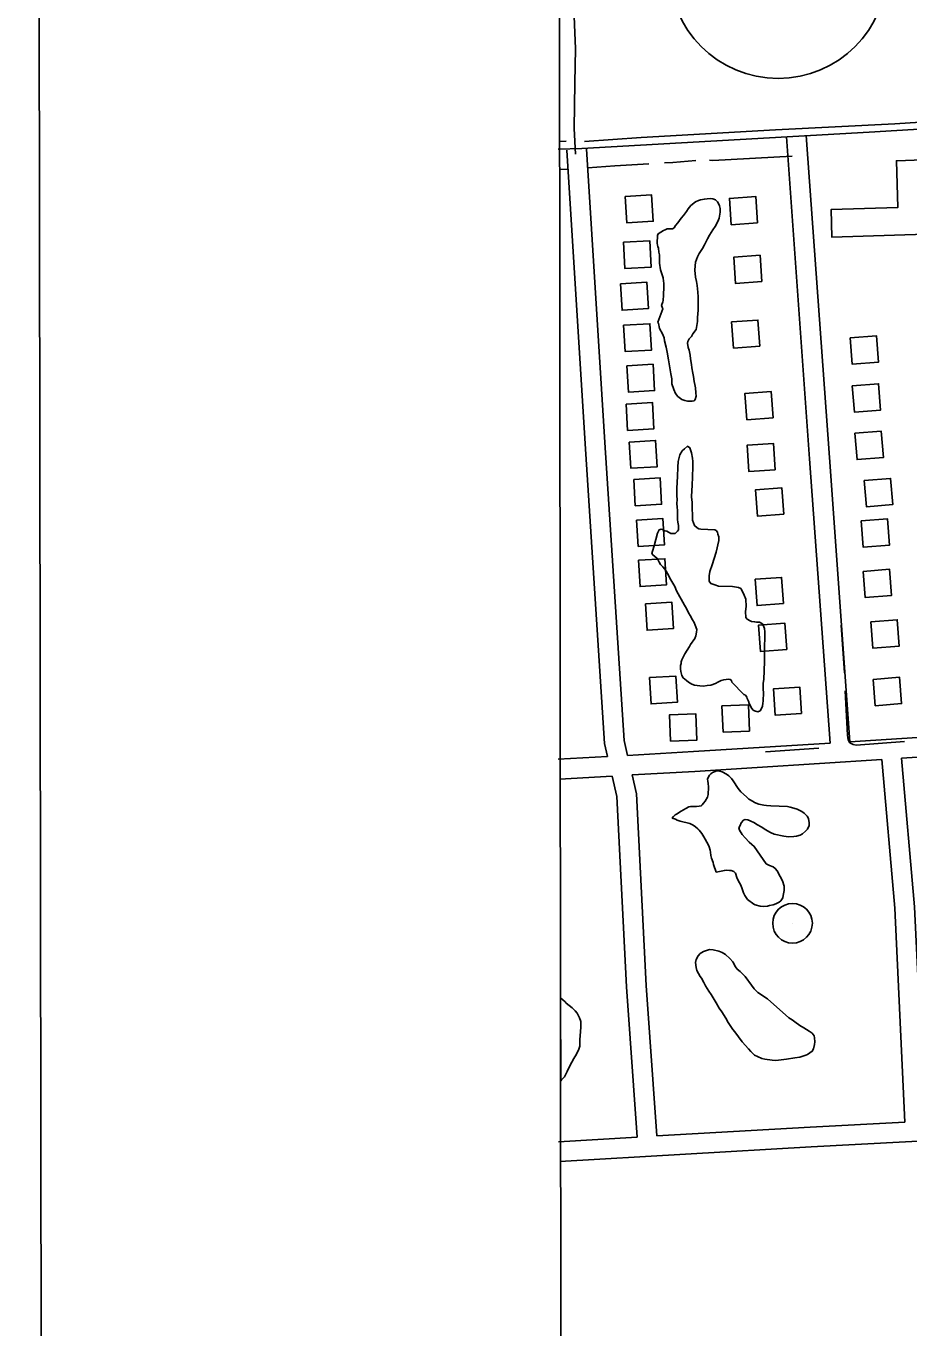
# Model space of a CAD drawing. Extents: x 3313447 to 3351316, y 703786 to 729172.
# Drawn here: x 3316782 to 3318120, y 712099 to 714073 of the extents above; entities that cross this region are included whole.
import ezdxf

# ---------------------------------------------------------------- set-up
doc = ezdxf.new("R2010")
doc.units = 0
for name, color, linetype in [('V-ANNO-SYMB', 7, 'Continuous'), ('V-BLDG-OTLN', 7, 'Continuous'), ('V-DOMW-TANK', 7, 'Continuous'), ('V-DTCH-CNTR', 7, 'Continuous'), ('V-GRID-FRAM', 7, 'Continuous'), ('V-ROAD-CNTR', 7, 'Continuous'), ('V-ROAD-IDEN', 7, 'Continuous'), ('V-SITE-VEGE', 7, 'Continuous'), ('V-TOPO-SHOR', 7, 'Continuous')]:
    doc.layers.add(name, color=color, linetype=linetype)

msp = doc.modelspace()

# ---------------------------------------------------------------- linework, layer by layer
at = {"layer": 'V-ANNO-SYMB'}
msp.add_lwpolyline([(3316815.1, 704998.2), (3349898.2, 705046.3), (3349864.9, 727962.9), (3316781.7, 727914.8), (3316815.1, 704998.2)], dxfattribs=at)
at = {"layer": 'V-BLDG-OTLN'}
for points in [[(3318141.5, 713870), (3318145.3, 713757.6), (3318003.2, 713752.7), (3318001.8, 713794.6), (3318103.2, 713798), (3318100.9, 713868.6)], [(3317690, 713814.4), (3317692.4, 713774.5), (3317732.3, 713776.9), (3317729.9, 713816.8)], [(3317890.5, 713774.6), (3317887.6, 713814.5), (3317847.7, 713811.6), (3317850.6, 713771.7)], [(3317687.1, 713745), (3317689.5, 713705.1), (3317729.4, 713707.5), (3317727, 713747.4)], [(3317897.1, 713685.4), (3317894.3, 713725.3), (3317854.4, 713722.4), (3317857.2, 713682.5)], [(3317682.8, 713682), (3317685.2, 713642.1), (3317725.1, 713644.5), (3317722.7, 713684.4)], [(3317893.9, 713587.3), (3317891, 713627.2), (3317851.1, 713624.4), (3317854, 713584.5)], [(3317687.5, 713619.2), (3317689.9, 713579.2), (3317729.8, 713581.6), (3317727.4, 713621.6)], [(3318030.9, 713600), (3318034.1, 713560.1), (3318074, 713563.3), (3318070.8, 713603.2)], [(3317692.2, 713557.7), (3317694.6, 713517.8), (3317734.5, 713520.2), (3317732.1, 713560.1)], [(3318033.9, 713527.4), (3318037.2, 713487.5), (3318077, 713490.7), (3318073.8, 713530.6)], [(3317914.2, 713478.7), (3317911.3, 713518.6), (3317871.4, 713515.8), (3317874.3, 713475.9)], [(3317691.1, 713499.8), (3317693.5, 713459.8), (3317733.4, 713462.2), (3317731, 713502.2)], [(3318038, 713455.4), (3318041.2, 713415.5), (3318081.1, 713418.7), (3318077.9, 713458.6)], [(3317696, 713442.2), (3317698.4, 713402.3), (3317738.4, 713404.7), (3317736, 713444.6)], [(3317917.3, 713400.1), (3317914.5, 713440), (3317874.6, 713437.2), (3317877.4, 713397.3)], [(3317702.8, 713385.5), (3317705.2, 713345.5), (3317745.1, 713347.9), (3317742.7, 713387.9)], [(3317930.2, 713332.8), (3317927.4, 713372.7), (3317887.5, 713369.9), (3317890.3, 713330)], [(3318052.2, 713383.9), (3318055.4, 713344), (3318095.3, 713347.2), (3318092.1, 713387.1)], [(3317707.1, 713323.7), (3317709.5, 713283.8), (3317749.4, 713286.2), (3317747, 713326.1)], [(3318047.5, 713322.6), (3318050.7, 713282.7), (3318090.6, 713285.9), (3318087.4, 713325.8)], [(3317710.1, 713262.9), (3317712.5, 713223), (3317752.4, 713225.4), (3317750, 713265.3)], [(3318050.5, 713246.1), (3318053.7, 713206.3), (3318093.6, 713209.5), (3318090.4, 713249.4)], [(3317929.6, 713197.1), (3317926.8, 713237), (3317886.9, 713234.1), (3317889.7, 713194.2)], [(3317720.7, 713196.8), (3317723.1, 713156.9), (3317763, 713159.3), (3317760.6, 713199.2)], [(3318062.2, 713169.4), (3318065.4, 713129.5), (3318105.3, 713132.7), (3318102.1, 713172.6)], [(3317934.7, 713127.6), (3317931.9, 713167.5), (3317892, 713164.7), (3317894.8, 713124.8)], [(3317726.6, 713085), (3317729, 713045.1), (3317768.9, 713047.5), (3317766.5, 713087.4)], [(3318065.7, 713082.3), (3318068.9, 713042.4), (3318108.8, 713045.6), (3318105.6, 713085.5)], [(3317957.2, 713030.6), (3317954.4, 713070.5), (3317914.5, 713067.7), (3317917.3, 713027.8)], [(3317838.2, 713002.2), (3317878.1, 713003.8), (3317876.5, 713043.7), (3317836.5, 713042.1)], [(3317758.4, 712988.5), (3317798.4, 712990.1), (3317796.7, 713030.1), (3317756.8, 713028.5)]]:
    msp.add_lwpolyline(points, close=True, dxfattribs=at)
at = {"layer": 'V-DOMW-TANK'}
msp.add_line((3317943.5, 712712.4), (3317943.5, 712712.4), dxfattribs=at)
msp.add_circle((3317943.5, 712712.4), 30, dxfattribs=at)
at = {"layer": 'V-DTCH-CNTR'}
msp.add_lwpolyline([(3317589.2, 715318.7), (3317593.7, 715174.9), (3317595.9, 714947.1), (3317598.9, 714790), (3317599.6, 714748.3), (3317605.4, 714555.5), (3317606.5, 714359.4), (3317608.4, 714186.4), (3317609.7, 714160.2), (3317610.7, 714137.5), (3317614.6, 714038.4), (3317613.5, 713986.9), (3317612.3, 713917.6), (3317614.6, 713878.9)], dxfattribs=at)
at = {"layer": 'V-GRID-FRAM'}
msp.add_lwpolyline([(3317576.9, 727351), (3317595.4, 709166), (3349105.8, 709211.8), (3349071.4, 727396.8), (3317576.9, 727351)], dxfattribs=at)
at = {"layer": 'V-ROAD-CNTR'}
for points in [[(3322085.6, 717177.5), (3322015.6, 716972.5), (3322011.3, 716929.5), (3321982.2, 716607.2), (3321954.7, 716329.7), (3321908.3, 715769.3), (3321893.7, 715433.5), (3321861.3, 715083), (3321812.5, 714684.9), (3321788.9, 714463.9), (3321769.7, 714387.5), (3321726.9, 714277.1), (3321668.7, 714143.2), (3320964.4, 714096.5), (3320401.5, 714061.2), (3320028.1, 714032.5), (3319482.1, 714000.4), (3319185.8, 713985.2), (3318680.1, 713949.5), (3318059.6, 713912.2), (3317624.2, 713887.5), (3317588.3, 713886.1)], [(3318000.3, 712985.8), (3317969.4, 713416.7), (3317934.3, 713904.9)], [(3318030.2, 712987.7), (3317999.3, 713418.8), (3317964.2, 713907)], [(3317601.2, 713884.8), (3317629.3, 713439.5), (3317658.5, 712985.1), (3317663.1, 712965.3)], [(3317631.2, 713886.7), (3317659.2, 713441.4), (3317688.3, 712989.4), (3317693.5, 712967)], [(3319720.9, 713095.9), (3319670, 713093.2), (3319238.6, 713056.7), (3318980.9, 713045.9), (3318693.7, 713028.5), (3318290.7, 713004.2), (3318030.2, 712987.7)], [(3318000.3, 712985.8), (3317793.4, 712972.7), (3317693.5, 712967)], [(3318484, 712985.8), (3318292.5, 712974.3), (3318108.7, 712962.6)], [(3317663.1, 712965.3), (3317588.4, 712961.1)], [(3318078.7, 712960.7), (3317795.2, 712942.7), (3317700.3, 712937.4)], [(3318113.9, 712411.1), (3318098.3, 712735.2), (3318078.7, 712960.7)], [(3318143.9, 712412.7), (3318128.3, 712737.2), (3318108.7, 712962.6)], [(3317669.9, 712935.6), (3317590.1, 712931.1)], [(3317669.9, 712935.6), (3317677, 712904.6), (3317691.7, 712616.1), (3317707.8, 712388.2)], [(3317700.3, 712937.4), (3317706.9, 712908.8), (3317721.7, 712617.9), (3317737.8, 712390)], [(3318935.3, 712431.4), (3318875.4, 712427.3), (3318400.7, 712396.2), (3317971.8, 712373.6), (3317590.7, 712351.4)], [(3318113.9, 712411.1), (3317970.1, 712403.5), (3317737.8, 712390)], [(3317707.8, 712388.2), (3317589, 712381.3)]]:
    msp.add_lwpolyline(points, dxfattribs=at)
at = {"layer": 'V-ROAD-IDEN'}
msp.add_circle((3317921.7, 714158.6), 165, dxfattribs=at)
msp.add_circle((3317921.7, 714158.6), 165, dxfattribs=at)
at = {"layer": 'V-SITE-VEGE'}
for p, q in [((3317592.1, 712473.7), (3317591.9, 712599.2)), ((3317591.9, 712599.2), (3317598.7, 712593.4)), ((3317598.7, 712593.4), (3317600.3, 712591.4)), ((3317600.3, 712591.4), (3317609.6, 712584.4)), ((3317609.6, 712584.4), (3317614.1, 712579.9)), ((3317614.1, 712579.9), (3317617.2, 712576.1)), ((3317617.2, 712576.1), (3317620.6, 712569.1)), ((3317620.6, 712569.1), (3317622.4, 712563.4)), ((3317622.4, 712563.4), (3317622.4, 712555.1)), ((3317621.8, 712541.9), (3317621.3, 712536.3)), ((3317622.4, 712555.1), (3317621.8, 712541.9)), ((3317619.7, 712521.8), (3317616.1, 712514)), ((3317620.9, 712526), (3317619.7, 712521.8)), ((3317621.3, 712536.3), (3317620.9, 712526)), ((3317609, 712502), (3317604.4, 712493.3)), ((3317612.2, 712507.2), (3317609, 712502)), ((3317616.1, 712514), (3317612.2, 712507.2)), ((3317597.6, 712479.7), (3317593.4, 712475.2)), ((3317601.9, 712487.8), (3317597.6, 712479.7)), ((3317604.4, 712493.3), (3317601.9, 712487.8)), ((3317593.4, 712475.2), (3317592.1, 712473.7))]:
    msp.add_line(p, q, dxfattribs=at)
for points in [[(3317784.6, 713594.5), (3317784.4, 713591.9), (3317785.2, 713585.3), (3317787, 713581.5), (3317788.4, 713573.9), (3317788.8, 713568.2), (3317790.5, 713559.9), (3317790.9, 713554.6), (3317792.3, 713546.6), (3317793.4, 713541.3), (3317794.4, 713533.9), (3317795.6, 713529.3), (3317796.3, 713524.3), (3317797.1, 713517), (3317797.2, 713511.7), (3317795.7, 713506.8), (3317794.3, 713504.8), (3317791.3, 713504), (3317784.3, 713503.9), (3317780, 713505.1), (3317775.5, 713506.9), (3317769.4, 713511.4), (3317766.2, 713515.9), (3317763.5, 713521.6), (3317760.5, 713530.6), (3317760.5, 713537.9), (3317758.8, 713545.6), (3317757, 713557.9), (3317755.3, 713566.6), (3317753.5, 713578.6), (3317752.1, 713585.9), (3317749.5, 713595.6), (3317748.7, 713600.3), (3317746.3, 713606.3), (3317742, 713614.4), (3317741.1, 713616.8), (3317740.9, 713619.7), (3317740.3, 713621.8), (3317739.4, 713624.1), (3317746.8, 713644.3), (3317745, 713649.4), (3317746.9, 713654.6), (3317747.3, 713656.9), (3317747.9, 713664.8), (3317748.4, 713677.3), (3317748.2, 713679.7), (3317748.3, 713683), (3317748.1, 713686.3), (3317747.3, 713691), (3317743.5, 713703.3), (3317741.9, 713713.3), (3317741.7, 713717), (3317741.8, 713720), (3317741.7, 713725.9), (3317740.9, 713730.3), (3317740.1, 713735.9), (3317739.3, 713738.6), (3317739, 713740.6), (3317738.1, 713743.9), (3317738.6, 713755.2), (3317739.7, 713758.1), (3317748.1, 713762.7), (3317750.2, 713764), (3317753.5, 713765.2), (3317759.2, 713765.6), (3317761.5, 713765.5), (3317763.9, 713767.1), (3317766.3, 713770.3), (3317769.8, 713774.4), (3317774.7, 713781.5), (3317778.2, 713785.7), (3317783, 713791.8), (3317785.5, 713795.7), (3317789.3, 713800.8), (3317796.2, 713806.5), (3317800.9, 713808.6), (3317803.9, 713809.5), (3317809.9, 713810.6), (3317813.9, 713811.1), (3317818.9, 713811.2), (3317822.5, 713811.1), (3317826.7, 713809.6), (3317829.9, 713806.5), (3317831.2, 713804.1), (3317833, 713800.1), (3317833.8, 713796.1), (3317833.9, 713790.5), (3317832.2, 713781.6), (3317830.1, 713776.7), (3317826.1, 713768.9), (3317822.9, 713763.8), (3317817.7, 713755.7), (3317814.5, 713750.2), (3317810.2, 713741.4), (3317807, 713735.6), (3317802, 713727.9), (3317799.5, 713723), (3317796.5, 713714.8), (3317795.7, 713709.2), (3317795.4, 713702.6), (3317796.3, 713692.3)], [(3317796.3, 713692.3), (3317797.7, 713685.7), (3317798.8, 713679.7), (3317800.1, 713669.4), (3317800.4, 713662.4), (3317800.3, 713650.5), (3317800.6, 713642.2), (3317799.5, 713631), (3317799.3, 713624.7), (3317797.2, 713612.9), (3317792.6, 713606.1), (3317790.1, 713602.3), (3317787, 713598.8), (3317784.6, 713594.5)], [(3317851.3, 713077.8), (3317850.8, 713080.8), (3317848.8, 713081.9), (3317846.5, 713082.6), (3317839.2, 713081.6), (3317835.2, 713080.7), (3317830.1, 713078.3), (3317826.7, 713076.1), (3317819.7, 713073.4), (3317814.1, 713073), (3317808.7, 713072.2), (3317803.1, 713072.4), (3317794.9, 713073.7), (3317790.6, 713075.2), (3317785.8, 713078), (3317782.6, 713080.5), (3317777.8, 713084.6), (3317775.6, 713088), (3317774.2, 713094.1), (3317773.7, 713098.4), (3317773.9, 713103.3), (3317774.7, 713106.3), (3317774.8, 713108.9), (3317775.9, 713111.8), (3317780.2, 713120.9), (3317787.2, 713131.9), (3317788.7, 713135.2), (3317791.2, 713138.7), (3317792.9, 713140.6), (3317795.4, 713144.5), (3317796.8, 713148.4), (3317798, 713154), (3317798.2, 713158), (3317796.1, 713164.3), (3317794.3, 713168.7), (3317791.8, 713172.8), (3317788.1, 713179.2), (3317786, 713183.2), (3317782.6, 713190), (3317779.5, 713194.8), (3317767.7, 713216.7), (3317765, 713223.1), (3317757.6, 713236), (3317755.4, 713240.4), (3317752, 713246.4), (3317749.8, 713249.5), (3317747, 713252.9), (3317743.5, 713256.7), (3317741.3, 713260.1), (3317739.2, 713263.8), (3317737.9, 713266.2), (3317731.5, 713271.1), (3317730.3, 713273.4), (3317731.1, 713276.7), (3317733.7, 713284.6), (3317738.8, 713304.2), (3317741.3, 713309.1), (3317744.3, 713309.9), (3317746.6, 713309.5), (3317750.1, 713307.7), (3317753.1, 713307), (3317758.9, 713303.7), (3317765.5, 713303.5), (3317769.3, 713307), (3317770.4, 713308.9), (3317770.6, 713315.5), (3317769.8, 713320.5), (3317769, 713324.5), (3317768.9, 713329.5), (3317769.2, 713339.1), (3317768.7, 713342.7), (3317768.3, 713349.4), (3317768.5, 713354.3), (3317768.1, 713361), (3317768.2, 713372.2), (3317768.9, 713390), (3317769.8, 713403.9), (3317770.1, 713412.5), (3317772.5, 713422.6), (3317776.1, 713428.8), (3317779.5, 713432), (3317784.3, 713435.8), (3317787.8, 713433.6), (3317789, 713430.3), (3317790.5, 713425.9), (3317791.9, 713417.9), (3317792.3, 713412.9), (3317792.3, 713404), (3317791.2, 713375.9), (3317790.6, 713369), (3317790.5, 713358.7), (3317791.2, 713351.1), (3317791.1, 713339.5), (3317791.8, 713333.2), (3317792.1, 713323.9), (3317793.3, 713319.6), (3317795.1, 713315.6), (3317798.9, 713312.1), (3317801.2, 713310.7), (3317804.5, 713309.9), (3317825.6, 713309.1)], [(3317825.6, 713309.1), (3317827.6, 713308), (3317829.8, 713305.3), (3317830.3, 713302.3), (3317831.8, 713298.2), (3317831.6, 713293), (3317827.9, 713275.2), (3317821.6, 713256), (3317817.9, 713245.9), (3317817.3, 713239.3), (3317817.3, 713231.3), (3317819.5, 713227.9), (3317825.7, 713225.4), (3317831.5, 713223.8), (3317852.7, 713223), (3317861.6, 713221.6), (3317865.1, 713220.2), (3317866.4, 713217.8), (3317870, 713210.1), (3317872.8, 713204), (3317873, 713192.7), (3317872, 713185.2), (3317872.7, 713176.2), (3317874.9, 713173.5), (3317879.1, 713171), (3317881.4, 713169.9), (3317886, 713169.7), (3317888.9, 713169), (3317893.6, 713168.8), (3317897.8, 713166.3), (3317899, 713164.6), (3317900.8, 713159.2), (3317901.3, 713154.6), (3317901.6, 713146), (3317901.1, 713131.8), (3317901.2, 713126.1), (3317900.9, 713119.5), (3317901.2, 713109.6), (3317900.1, 713082.2), (3317899.2, 713076.6), (3317898.8, 713066.7), (3317899.7, 713062.3), (3317899.1, 713049.4), (3317898.7, 713046.2), (3317897.8, 713041.6), (3317896.4, 713038.3), (3317894.3, 713034.4), (3317890.9, 713032.9), (3317886, 713034.4), (3317884, 713035.5), (3317881.8, 713037.9), (3317877.8, 713045.7), (3317876.6, 713049.3), (3317874.8, 713053.1), (3317874.2, 713055.4), (3317872, 713058.5), (3317869.4, 713059.5), (3317851.3, 713077.8)], [(3317801.9, 712890.2), (3317805.2, 712890.4), (3317806.6, 712892), (3317808.4, 712894.5), (3317811.1, 712897.7), (3317814.4, 712903.6), (3317815.5, 712907.5), (3317816, 712919), (3317815.8, 712924.7), (3317815, 712927.4), (3317814.8, 712931.3), (3317817.6, 712936.9), (3317819.7, 712939.1), (3317822.1, 712941.3), (3317828.8, 712943.4), (3317833.4, 712943.2), (3317837, 712942), (3317843.5, 712938.5), (3317847.1, 712936), (3317851.2, 712932.2), (3317853.4, 712928.5), (3317861.2, 712916.9), (3317865.3, 712911.8), (3317873.9, 712904.2), (3317877.4, 712900.8), (3317883.6, 712896.9), (3317885.8, 712895.8), (3317892.4, 712893.2), (3317900.2, 712891.3), (3317904.2, 712891.1), (3317910.8, 712890.5), (3317935.6, 712889.5), (3317940.1, 712888.4), (3317945.4, 712887.2), (3317950.3, 712885.7)], [(3317950.3, 712885.7), (3317957.8, 712882.1), (3317961.3, 712879.6), (3317965.8, 712875.1), (3317967.6, 712871.4), (3317968.7, 712864.8), (3317968.5, 712860.8), (3317966, 712855.3), (3317963.2, 712852.1), (3317958.7, 712848.3), (3317955, 712846.1), (3317949.3, 712844.7), (3317945.3, 712843.8), (3317937.1, 712843.5), (3317930.5, 712844.4), (3317915.4, 712847.7), (3317909.9, 712850.2), (3317902.1, 712854.5), (3317896.9, 712858), (3317889.2, 712862.2), (3317885.6, 712864.7), (3317879.5, 712867.9), (3317875.9, 712869.1), (3317871.6, 712869.6), (3317868.9, 712868.7), (3317865.4, 712864.8), (3317864, 712860.9), (3317862.2, 712857), (3317863, 712853.7), (3317867.1, 712846.9), (3317871.5, 712842.1), (3317877.9, 712835.6), (3317882, 712832.1), (3317885.5, 712829), (3317903.7, 712802.8), (3317908.6, 712800.3), (3317914.1, 712797.8), (3317917.3, 712795.6), (3317920.2, 712792.2), (3317924.8, 712783.4), (3317928.5, 712777), (3317930.8, 712768.6), (3317930.6, 712762.4), (3317929.3, 712754.5), (3317928.8, 712750.9), (3317925.6, 712746.7), (3317923.2, 712744.5), (3317918.2, 712742), (3317914.2, 712740.5), (3317908.5, 712739.4), (3317905.5, 712738.5), (3317898.8, 712738.1), (3317894.2, 712738.3), (3317886.7, 712740.3), (3317884.7, 712741.3), (3317875.4, 712748.6), (3317871.4, 712754.4), (3317869.2, 712758.5), (3317867.1, 712764.9), (3317865, 712770.2), (3317861.3, 712777.3), (3317859.2, 712782), (3317856.8, 712788.4), (3317854.6, 712790.8), (3317850.4, 712792.3), (3317848.1, 712792.7), (3317843.8, 712792.9), (3317840.1, 712792.7), (3317827.8, 712790.2), (3317823.9, 712801.6), (3317823.4, 712804.6), (3317820.7, 712811.3), (3317819.8, 712815.3), (3317819, 712820.3), (3317818.8, 712823.3), (3317817, 712828.4), (3317815.5, 712832.1), (3317809, 712843.6), (3317805.9, 712848.6), (3317802.1, 712853.8), (3317799.9, 712855.5), (3317796.4, 712858.9), (3317792.8, 712861.4), (3317788, 712863.6), (3317784, 712864.7), (3317777.2, 712866.3), (3317773.2, 712867.5), (3317768.7, 712869), (3317766.1, 712870.1), (3317761.2, 712871.9), (3317762.9, 712874.5), (3317765.7, 712876.7), (3317768.7, 712878.2), (3317770.4, 712879.8), (3317774.8, 712882.3), (3317781.9, 712886.6), (3317786.3, 712888.8), (3317789, 712889.3), (3317792, 712889.6), (3317797.9, 712889.7), (3317801.9, 712890.2)]]:
    msp.add_lwpolyline(points, dxfattribs=at)
msp.add_lwpolyline([(3317937.9, 712569.2), (3317943, 712566), (3317946.9, 712563.2), (3317954.6, 712557.3), (3317960.8, 712553.7), (3317968.8, 712548.8), (3317973, 712545.7), (3317976.2, 712541.9), (3317977, 712538.9), (3317977.1, 712532.9), (3317977, 712528.6), (3317975.4, 712522.1), (3317973.3, 712518.5), (3317966.1, 712513.5), (3317963.4, 712512.3), (3317954.4, 712509.3), (3317947.1, 712508.3), (3317934.1, 712506.2), (3317926.1, 712505.5), (3317918.1, 712504.5), (3317912.8, 712504.7), (3317901.7, 712506.4), (3317896.8, 712507.6), (3317890.2, 712510.5), (3317886, 712512.7), (3317880.3, 712517.9), (3317876.8, 712522.3), (3317867.3, 712532.9), (3317856, 712547.9), (3317853.1, 712551.3), (3317846, 712562.2), (3317842.6, 712568.6), (3317836.3, 712578.1), (3317832.2, 712583.9), (3317827.6, 712592), (3317824.5, 712596.8), (3317820.2, 712604.6), (3317816.4, 712609.7), (3317811.7, 712617.5), (3317809, 712622.9), (3317805.6, 712629), (3317803.4, 712631.7), (3317798.4, 712640.8), (3317797.3, 712645.2), (3317796.6, 712652.8), (3317797.4, 712657.4), (3317800.6, 712662.9), (3317803.7, 712666.4), (3317808.5, 712669.6), (3317812.9, 712671.4), (3317817.5, 712672.5), (3317823.1, 712672.3), (3317832, 712670), (3317836.9, 712668.1), (3317842, 712664.9), (3317848.4, 712659.1), (3317852.9, 712654.2), (3317857.2, 712646.5), (3317859.7, 712643.1), (3317863.9, 712639.3), (3317867.1, 712636.5), (3317871.5, 712631.7), (3317881.2, 712618.4), (3317885.3, 712613.3), (3317891.1, 712607.4), (3317894.9, 712605), (3317899.8, 712601.5), (3317905.3, 712597.9)], close=True, dxfattribs=at)
at = {"layer": 'V-TOPO-SHOR'}
for p, q in [((3318022.3, 713092.1), (3318017.4, 713164.3)), ((3317983.5, 712977.9), (3317902.7, 712972.6))]:
    msp.add_line(p, q, dxfattribs=at)
for points in [[(3319060.2, 713987.1), (3318940.9, 713977.7), (3318784.9, 713968.2), (3318620.8, 713956.7), (3318445.3, 713946.7), (3318254.4, 713934.7), (3318098.4, 713924.5), (3317917.6, 713915.8), (3317713.8, 713904), (3317628.4, 713897.9)], [(3317600.2, 713898.2), (3317590.6, 713897.7)], [(3317725.8, 713864.1), (3317674.1, 713860.8), (3317633.2, 713858.1)], [(3317796.9, 713868.9), (3317762.2, 713866.2), (3317749.3, 713865.3)], [(3317943.1, 713875.8), (3317822.7, 713869), (3317817.7, 713869.4)], [(3317601.7, 713855.7), (3317590.7, 713855.5)], [(3318113, 712988.1), (3318039.8, 712982.6), (3318035.3, 712983.3), (3318030.5, 712986.2), (3318027.7, 712990.8), (3318026.6, 712997.7), (3318023.4, 713064.8)]]:
    msp.add_lwpolyline(points, dxfattribs=at)

doc.saveas('drawing.dxf')
